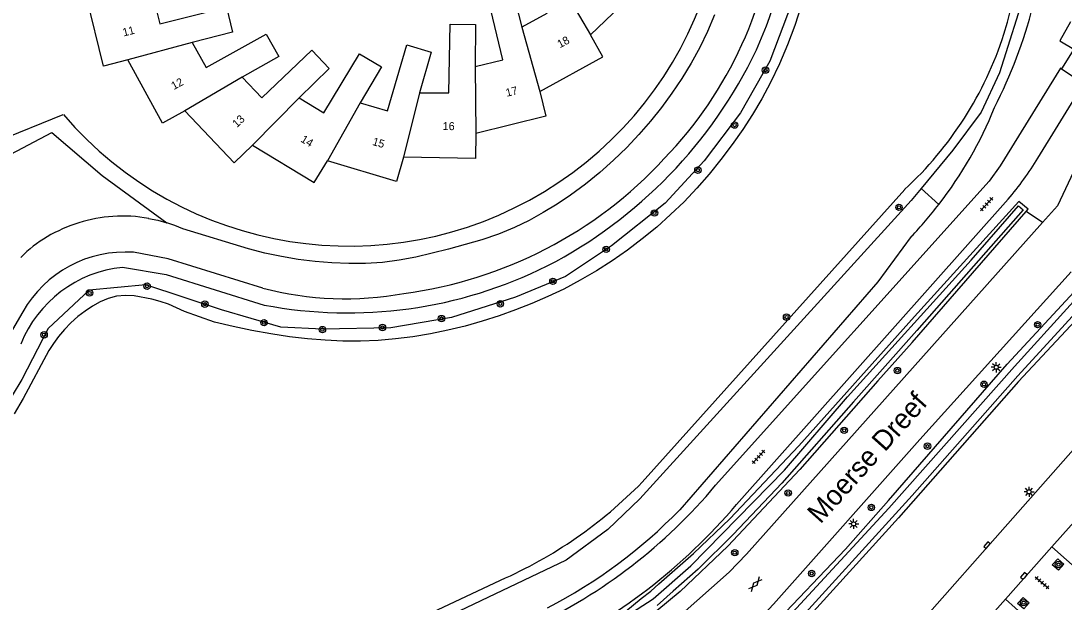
# Model space of a CAD drawing. Extents: x 128000 to 131008, y 398996 to 402500.
# Drawn here: x 128633 to 128763.3, y 399644.1 to 399716.8 of the extents above; entities that cross this region are included whole.
import ezdxf

# ---------------------------------------------------------------- set-up
doc = ezdxf.new("R2010")
doc.units = 0
for name, color, linetype in [('gg-afsc-erfafscheiding', 7, 'Continuous'), ('gg-anno-huisnummerreeks BGT', 7, 'Continuous'), ('gg-anno-openbare ruimte label', 7, 'Continuous'), ('gg-bbg-hoofdgebouw', 7, 'Continuous'), ('gg-bbg-tussenscheiding', 7, 'Continuous'), ('gg-knt-BGT kruinlijn', 7, 'Continuous'), ('gg-knt-onverhard', 7, 'Continuous'), ('gg-knt-verharding', 7, 'Continuous'), ('gg-knt-verharding nz', 7, 'Continuous'), ('gg-kntw-beschoeiing', 7, 'Continuous'), ('gg-kntw-bovenkant insteek waterloop', 7, 'Continuous'), ('gg-kntw-waterlijn', 7, 'Continuous'), ('gt-grn-groengrens', 7, 'Continuous'), ('gt-symb-boom', 7, 'Continuous'), ('gt-symb-gesloten verharding', 7, 'Continuous'), ('gt-symb-kolk', 7, 'Continuous'), ('gt-symb-lichtmast', 7, 'Continuous'), ('gt-symb-tegel verharding', 7, 'Continuous')]:
    doc.layers.add(name, color=color, linetype=linetype)

# ---------------------------------------------------------------- blocks, each defined once
blk = doc.blocks.new('gt0-BOOM')
at = {"layer": 'gt-symb-boom'}
for radius in [0.4, 0.2]:
    blk.add_circle((0, 0), radius, dxfattribs=at)
blk = doc.blocks.new('gt0-TEG1')
at = {"layer": 'gt-symb-tegel verharding'}
for p, q in [((-1.13, 0), (1.12, 0)), ((-0.9, -0.25), (-0.9, 0.25)), ((-0.45, -0.25), (-0.45, 0.25)), ((0, -0.25), (0, 0.25)), ((0.45, -0.25), (0.45, 0.25)), ((0.9, -0.25), (0.9, 0.25))]:
    blk.add_line(p, q, dxfattribs=at)
blk = doc.blocks.new('gt0-GESVH1')
at = {"layer": 'gt-symb-gesloten verharding'}
for p, q in [((-0.99, -0.26), (0.01, 0.24)), ((0.01, -0.26), (-0.99, 0.24)), ((0.01, 0.24), (1.01, -0.26)), ((1.01, 0.24), (0.01, -0.26))]:
    blk.add_line(p, q, dxfattribs=at)
blk = doc.blocks.new('gt0-KOLK')
at = {"layer": 'gt-symb-kolk'}
blk.add_lwpolyline([(0, 0), (0.38, 0), (0.38, 0.4), (-0.38, 0.4), (-0.38, 0), (0, 0)], dxfattribs=at)
blk = doc.blocks.new('gt0-LMAST')
at = {"layer": 'gt-symb-lichtmast'}
for p, q in [((-0.18, 0.17), (-0.45, 0.44)), ((-0.01, 0.25), (-0.01, 0.62)), ((0.17, 0.17), (0.44, 0.44)), ((-0.26, 0), (-0.63, 0)), ((-0.18, -0.18), (-0.45, -0.45)), ((-0.01, -0.25), (-0.01, -0.63)), ((0.44, -0.45), (0.17, -0.18)), ((0.24, 0), (0.62, 0))]:
    blk.add_line(p, q, dxfattribs=at)
blk.add_circle((-0.01, 0), 0.25, dxfattribs=at)

msp = doc.modelspace()

# ---------------------------------------------------------------- linework, layer by layer
at = {"layer": 'gg-afsc-erfafscheiding'}
msp.add_lwpolyline([(128631.06, 399699.71), (128636.91, 399702.82), (128643.19, 399697.42), (128651.25, 399691.53)], dxfattribs=at)
at = {"layer": 'gg-bbg-hoofdgebouw'}
for points in [[(128699.94, 399722.18), (128697.36, 399726.76), (128694.59, 399725.22), (128698.73, 399717.68), (128695.58, 399715.95)], [(128708.46, 399723.51), (128710.66, 399721.24), (128704.16, 399715.01)], [(128689.77, 399711.04), (128693.24, 399711.9), (128691.21, 399720.25), (128694.29, 399721.03), (128695.58, 399715.95)], [(128646.39, 399711.87), (128643.33, 399711.08), (128641.21, 399719.81)], [(128649.52, 399719.9), (128650.4, 399716.39), (128658.72, 399718.47), (128659.48, 399715.34), (128654.41, 399714.06)], [(128682.83, 399707.78), (128686.46, 399707.74), (128686.66, 399716.33), (128689.83, 399716.31), (128689.77, 399711.04)], [(128654.41, 399714.06), (128656.16, 399710.91), (128663.68, 399715.08), (128665.23, 399712.28), (128660.65, 399709.71)], [(128697.83, 399707.93), (128705.71, 399712.26), (128704.16, 399715.01)], [(128675.39, 399706.49), (128678.81, 399705.5), (128681.24, 399713.75), (128684.28, 399712.86), (128682.83, 399707.78)], [(128660.65, 399709.71), (128663.12, 399707.14), (128669.35, 399713.09), (128671.55, 399710.8), (128667.8, 399707.15)], [(128667.8, 399707.15), (128670.88, 399705.28), (128675.33, 399712.64), (128678.07, 399710.99), (128675.39, 399706.49)], [(128653.49, 399705.53), (128650.73, 399703.97), (128646.39, 399711.87)], [(128697.83, 399707.93), (128698.6, 399704.86), (128689.86, 399702.69)], [(128653.49, 399705.53), (128659.68, 399699), (128661.97, 399701.21)], [(128689.86, 399702.69), (128689.82, 399699.54), (128680.82, 399699.72)], [(128661.97, 399701.21), (128669.66, 399696.54), (128671.33, 399699.25)], [(128680.82, 399699.72), (128679.96, 399696.7), (128671.33, 399699.25)]]:
    msp.add_lwpolyline(points, dxfattribs=at)
at = {"layer": 'gg-bbg-tussenscheiding'}
for p, q in [((128699.94, 399722.18), (128704.16, 399715.01)), ((128695.58, 399715.95), (128697.83, 399707.93)), ((128654.41, 399714.06), (128646.39, 399711.87)), ((128689.77, 399711.04), (128689.86, 399702.69)), ((128660.65, 399709.71), (128653.49, 399705.53)), ((128667.8, 399707.15), (128661.97, 399701.21)), ((128682.83, 399707.78), (128680.82, 399699.72)), ((128675.39, 399706.49), (128671.33, 399699.25))]:
    msp.add_line(p, q, dxfattribs=at)
at = {"layer": 'gg-knt-BGT kruinlijn'}
for points in [[(128719.65, 399717.49), (128718.78, 399715.43), (128717.81, 399713.42), (128716.73, 399711.47), (128715.56, 399709.57), (128714.33, 399707.72), (128713.03, 399705.94), (128711.66, 399704.21), (128710.21, 399702.54), (128708.7, 399700.94), (128707.04, 399699.34), (128705.32, 399697.81), (128703.54, 399696.35), (128701.68, 399694.99), (128699.99, 399693.86), (128698.27, 399692.8), (128696.5, 399691.82), (128694.68, 399690.95), (128692.67, 399690.12), (128690.62, 399689.41), (128686.45, 399688.22), (128682.35, 399687.23), (128680.28, 399686.84), (128678.19, 399686.58), (128676.09, 399686.45), (128673.98, 399686.43), (128671.87, 399686.52), (128669.78, 399686.69), (128667.67, 399686.95), (128665.58, 399687.3), (128663.51, 399687.74), (128661.46, 399688.28), (128653.27, 399690.77), (128652.27, 399691.18), (128651.25, 399691.53)], [(128648.99, 399692.08), (128650.13, 399691.84), (128651.25, 399691.53)], [(128744.23, 399689.79), (128740.05, 399684.15), (128715.32, 399655.66)]]:
    msp.add_lwpolyline(points, dxfattribs=at)
for centre, radius, start, end in [((128699.14, 399734.25), 62.3, 332.9613, 345.4476), ((128707.19, 399725.11), 51.18, 322.3062, 337.9934), ((128707.12, 399725.17), 51.27, 316.3747, 322.3008), ((128646.14, 399673), 19.44, 107.557, 120.3546), ((128645.66, 399674.49), 17.87, 93.6102, 107.5365), ((128645.72, 399673.44), 18.92, 80.0387, 93.593), ((128644.24, 399676.24), 15.68, 120.3616, 135.7053), ((128668.92, 399700.99), 64.86, 297.4384, 315.6668)]:
    msp.add_arc(centre, radius, start, end, dxfattribs=at)
at = {"layer": 'gg-knt-onverhard'}
msp.add_line((128633.27, 399680.4), (128628.07, 399671.52), dxfattribs=at)
for points in [[(128663.25, 399683.36), (128651.44, 399687.03), (128647.09, 399687.84)], [(128645.73, 399685.96), (128651.16, 399685.06), (128663.43, 399681.25)]]:
    msp.add_lwpolyline(points, dxfattribs=at)
for centre, radius, start, end in [((128674.52, 399735.45), 55.11, 336.1179, 11.9865), ((128677.2, 399734.6), 50.38, 315.8956, 355.3083), ((128671.43, 399738.75), 59.3, 297.4528, 334.4057), ((128673.95, 399735.89), 53.63, 277.4203, 317.3295), ((128646.06, 399673.2), 14.67, 85.965, 150.6301), ((128647.26, 399670.72), 15.31, 95.7413, 158.3643), ((128673.88, 399735.89), 55.63, 259.1722, 296.5724), ((128673.55, 399722.64), 40.61, 255.3147, 280.3955)]:
    msp.add_arc(centre, radius, start, end, dxfattribs=at)
at = {"layer": 'gg-knt-verharding'}
for p, q in [((128764.52, 399713.2), (128763.01, 399710.75)), ((128763.01, 399710.75), (128762.88, 399710.83)), ((128763.01, 399710.75), (128765.77, 399708.91)), ((128760.03, 399699.6), (128765.77, 399708.91)), ((128753.97, 399696.74), (128719.8, 399658.73)), ((128756.34, 399694.46), (128722.4, 399656.33)), ((128762.49, 399693.65), (128760.61, 399691.55)), ((128764.19, 399685.38), (128745.32, 399664.47)), ((128761.78, 399651.03), (128755.99, 399644.51)), ((128715.26, 399642.34), (128721.5, 399647.87))]:
    msp.add_line(p, q, dxfattribs=at)
for points in [[(128764.12, 399716.64), (128762.81, 399714.26), (128764.52, 399713.2)], [(128762.88, 399710.83), (128755.32, 399698.64), (128753.97, 399696.74)], [(128766.72, 399702.52), (128766.5, 399702.14), (128762.49, 399693.65)], [(128760.61, 399691.55), (128723.67, 399650.14), (128722.59, 399648.99), (128721.5, 399647.87)], [(128736.13, 399631.1), (128765.42, 399664.24), (128778.4, 399678.83)], [(128761.78, 399651.03), (128765.44, 399647.79), (128788.61, 399673.71), (128784.87, 399677.06)], [(128719.95, 399636.3), (128727.02, 399643.87), (128745.32, 399664.47)], [(128761.85, 399648.8), (128762.53, 399649.56), (128763.29, 399648.88), (128762.61, 399648.11), (128761.85, 399648.8)], [(128757.52, 399643.96), (128758.2, 399644.71), (128758.98, 399644.03), (128758.3, 399643.28), (128757.52, 399643.96)], [(128778.96, 399607.97), (128751.7, 399632.29), (128759.61, 399641.26), (128755.99, 399644.51)]]:
    msp.add_lwpolyline(points, dxfattribs=at)
for centre, radius, start, end in [((128723.48, 399721.98), 42.87, 320.0585, 328.5207), ((128668, 399702.21), 67.63, 295.3277, 319.988), ((128667.12, 399703.23), 72.5, 295.4363, 319.6867)]:
    msp.add_arc(centre, radius, start, end, dxfattribs=at)
at = {"layer": 'gg-knt-verharding nz'}
for p, q in [((128784.87, 399677.06), (128761.78, 399651.03)), ((128755.99, 399644.51), (128747.71, 399635.11))]:
    msp.add_line(p, q, dxfattribs=at)
at = {"layer": 'gg-kntw-beschoeiing'}
for p, q in [((128710.63, 399659.12), (128743.41, 399695.7)), ((128655.82, 399629.47), (128692.93, 399646.87))]:
    msp.add_line(p, q, dxfattribs=at)
for points in [[(128730.48, 399718.62), (128729.68, 399716.17), (128728.77, 399713.75), (128727.77, 399711.37), (128726.66, 399709.04), (128725.59, 399707.03), (128724.42, 399705.07), (128723.18, 399703.16), (128721.88, 399701.29), (128720.47, 399699.42), (128719.01, 399697.61), (128717.47, 399695.85), (128715.86, 399694.16), (128714.18, 399692.54), (128712.44, 399690.99), (128710.64, 399689.52), (128708.78, 399688.11), (128706.87, 399686.78), (128704.91, 399685.52), (128702.9, 399684.34), (128700.84, 399683.25), (128698.86, 399682.31), (128696.85, 399681.44), (128694.82, 399680.64), (128692.75, 399679.91), (128690.64, 399679.23), (128688.5, 399678.62), (128686.34, 399678.09), (128684.17, 399677.65), (128682, 399677.29), (128679.83, 399677.02), (128677.64, 399676.83), (128675.45, 399676.74), (128673.23, 399676.74), (128671.02, 399676.85), (128668.81, 399677.04), (128666.6, 399677.29), (128664.23, 399677.63), (128661.88, 399678.05), (128659.53, 399678.55), (128657.21, 399679.12), (128653.45, 399680.42)], [(128653.45, 399680.42), (128652.48, 399680.91), (128651.47, 399681.34), (128650.44, 399681.69), (128649.38, 399681.97), (128647.2, 399682.38), (128646.09, 399682.45), (128644.98, 399682.35), (128643.92, 399682.07), (128642.92, 399681.63), (128641.98, 399681.09), (128641.06, 399680.5), (128640.14, 399679.8), (128639.29, 399679.02), (128638.49, 399678.18), (128637.75, 399677.3), (128637.1, 399676.45), (128636.52, 399675.55), (128633.31, 399669.57), (128632.18, 399667.64)]]:
    msp.add_lwpolyline(points, dxfattribs=at)
for centre, radius, start, end in [((128713.01, 399728.76), 44.91, 342.2827, 44.1538), ((128713.01, 399728.77), 44.92, 312.59, 342.2782), ((128670.33, 399698.44), 56.3, 293.6666, 315.7029)]:
    msp.add_arc(centre, radius, start, end, dxfattribs=at)
at = {"layer": 'gg-kntw-bovenkant insteek waterloop'}
msp.add_line((128736.02, 399650.76), (128725.45, 399639.66), dxfattribs=at)
for points in [[(128736.02, 399650.76), (128741.38, 399656.81), (128756.21, 399673.85), (128770.82, 399689.66), (128781.81, 399695.87)], [(128782.98, 399694.12), (128777.89, 399691.3), (128770.6, 399685.62), (128757.61, 399671.68), (128742.65, 399654.67), (128726.72, 399637.11), (128724.2, 399634.64)], [(128758.58, 399692.94), (128758.83, 399693.23), (128757.66, 399694.2), (128744.63, 399679.8), (128730.18, 399663.65)], [(128740.04, 399671.77), (128744.35, 399676.57), (128758.58, 399692.94)], [(128740.04, 399671.77), (128730.31, 399660.7), (128721.34, 399651.13), (128715.39, 399645.48), (128712.47, 399643.05)], [(128708.6, 399643), (128710.49, 399644.57), (128711.72, 399645.51), (128712.7, 399646.4), (128717.03, 399650.21), (128721.56, 399654.52), (128730.18, 399663.65)]]:
    msp.add_lwpolyline(points, dxfattribs=at)
at = {"layer": 'gg-kntw-waterlijn'}
for points in [[(128729.39, 399642.82), (128741.44, 399655.89), (128757.14, 399673.58), (128771.05, 399688.9), (128774.25, 399690.84), (128784.5, 399696.62), (128786, 399698), (128789.16, 399701.75), (128789.87, 399701.87), (128789.91, 399700.79), (128785, 399695.86), (128777.41, 399691.6), (128774.92, 399689.89), (128772.42, 399688.18), (128769.37, 399685.32), (128757.54, 399672.4), (128744.33, 399657.45), (128726.88, 399638.22)], [(128704.6, 399639.77), (128712.02, 399644.56), (128716.71, 399648.68), (128728.4, 399660.62), (128736.29, 399669.76), (128751.71, 399686.85), (128757.64, 399693.64), (128758.21, 399693.16), (128753.53, 399687.85), (128744.91, 399678.08), (128737.03, 399669.14), (128728.07, 399658.98), (128721.99, 399652.56), (128717.6, 399648.25), (128714.49, 399645.49), (128712.48, 399643.69)]]:
    msp.add_lwpolyline(points, dxfattribs=at)
at = {"layer": 'gt-grn-groengrens'}
for p, q in [((128629.14, 399701.33), (128638.33, 399705.04)), ((128747.69, 399693.81), (128745.47, 399695.82)), ((128760.61, 399691.55), (128758.58, 399692.94))]:
    msp.add_line(p, q, dxfattribs=at)
for points in [[(128757.07, 399742.98), (128758.01, 399740.3), (128759.24, 399729.72), (128758.62, 399720.98), (128755.25, 399710.25), (128752.95, 399705.34), (128749.42, 399700.59), (128745.47, 399695.82)], [(128729.34, 399719.1), (128726.55, 399711.71), (128722.9, 399705.27), (128718.38, 399699.27), (128713.51, 399693.97), (128706.81, 399688.66), (128701.07, 399684.83), (128694.81, 399682.22), (128686.8, 399679.7), (128679.24, 399678.4), (128670.71, 399678.22), (128665.49, 399678.48), (128658.1, 399680.66), (128648.62, 399683.79), (128641.57, 399683.09), (128636.44, 399678.31), (128633.14, 399671.96), (128629.48, 399665.96)], [(128745.47, 399695.82), (128744.21, 399694.31), (128710.33, 399657.05), (128706.35, 399653.22), (128701.13, 399649.39), (128648.7, 399624.4), (128643.64, 399621.03), (128635.69, 399615.2), (128627, 399608.17), (128624.81, 399608.6)]]:
    msp.add_lwpolyline(points, dxfattribs=at)
msp.add_arc((128674.03, 399735.6), 46.99, 220.566, 102.6199, dxfattribs=at)

# ---------------------------------------------------------------- block references
at = {"layer": 'gt-symb-boom'}
for p in [(128726.03, 399710.6), (128722.17, 399703.73), (128717.59, 399698.1), (128712.17, 399692.75), (128742.7, 399693.45), (128706.13, 399688.21), (128648.79, 399683.61), (128699.48, 399684.21), (128641.61, 399682.76), (128656.01, 399681.36), (128692.91, 399681.4), (128685.56, 399679.56), (128728.66, 399679.74), (128663.4, 399679.05), (128670.69, 399678.18), (128678.19, 399678.44), (128760.02, 399678.79), (128635.93, 399677.53), (128753.32, 399671.35), (128746.26, 399663.62), (128762.62, 399648.82)]:
    msp.add_blockref('gt0-BOOM', p, dxfattribs=at)
for p, rotation in [((128742.51, 399673.06), 63.38370037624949), ((128735.85, 399665.6), 63.38370037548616), ((128728.86, 399657.76), 63.38370037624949), ((128739.25, 399655.96), 47.55289814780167), ((128722.19, 399650.31), 63.38370037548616), ((128731.8, 399647.71), 47.55289814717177), ((128758.26, 399644.06), 48.485380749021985)]:
    msp.add_blockref('gt0-BOOM', p, dxfattribs=dict(at, rotation=rotation))
at = {"layer": 'gt-symb-gesloten verharding', "rotation": 48.2427529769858}
msp.add_blockref('gt0-GESVH1', (128724.76, 399646.36), dxfattribs=at)
at = {"layer": 'gt-symb-kolk'}
for p, rotation in [((128753.84, 399651.11), 48.485380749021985), ((128758.44, 399647.27), 48.60919760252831)]:
    msp.add_blockref('gt0-KOLK', p, dxfattribs=dict(at, rotation=rotation))
at = {"layer": 'gt-symb-lichtmast'}
for p in [(128754.85, 399673.47), (128758.95, 399657.91), (128737.05, 399653.9)]:
    msp.add_blockref('gt0-LMAST', p, dxfattribs=at)
at = {"layer": 'gt-symb-tegel verharding'}
for p, rotation in [((128753.65, 399693.85), -131.96167392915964), ((128725.17, 399662.29), 48.038326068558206), ((128760.58, 399646.57), -41.067356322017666)]:
    msp.add_blockref('gt0-TEG1', p, dxfattribs=dict(at, rotation=rotation))

# ---------------------------------------------------------------- texts
at = {"layer": 'gg-anno-huisnummerreeks BGT'}
for s, rotation, p in [('11', 14.1, (128645.87, 399714.8)), ('18', 28.7, (128700.36, 399713.32)), ('12', 28.8, (128652.14, 399708.1)), ('17', 13.9, (128693.72, 399707.26)), ('13', 43.5, (128660, 399703.35)), ('16', 358.9, (128685.71, 399703.12)), ('14', 328.7, (128667.89, 399701.71)), ('15', 343.6, (128676.86, 399701.26))]:
    msp.add_text(s, height=1, rotation=rotation, dxfattribs=at).set_placement(p)
at = {"layer": 'gg-anno-openbare ruimte label'}
msp.add_text('Moerse Dreef', height=2.5, rotation=48.2, dxfattribs=at).set_placement((128732.89, 399653.81))

doc.saveas('drawing.dxf')
